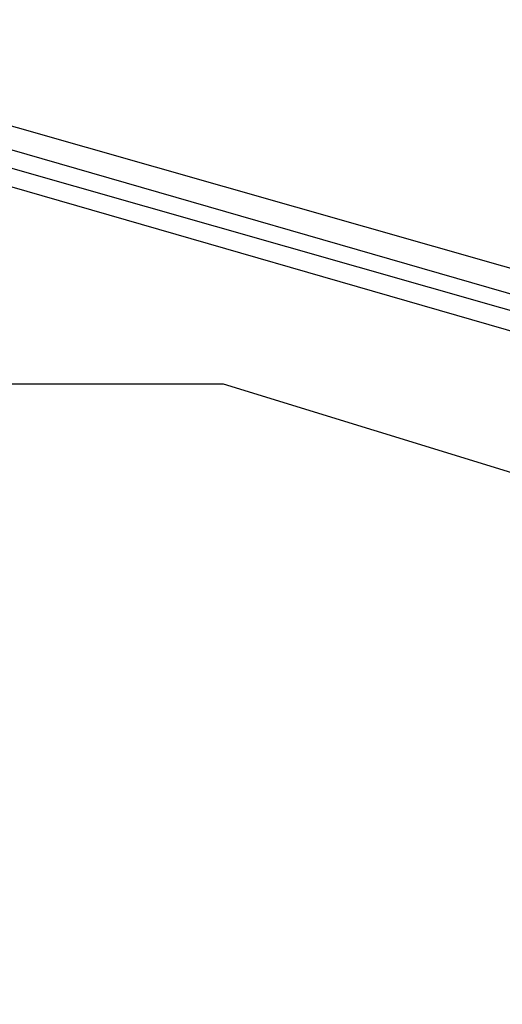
# Model space of a CAD drawing. Header units: feet. Extents: x -79 to 198, y -22 to 181.
# Tile 803 of 982: x 115.661 to 116.009, y 149.811 to 150.52. Entities that reach past the tile are written whole.
import ezdxf

# ---------------------------------------------------------------- set-up
doc = ezdxf.new("R2010")
doc.units = ezdxf.units.FT
doc.layers.add('A-AREA-UNIDAD', color=30, linetype='CONTINUOUS')
doc.layers.add('A-LINEA', color=7, linetype='CONTINUOUS')

msp = doc.modelspace()

# ---------------------------------------------------------------- linework, layer by layer
at = {"layer": 'A-AREA-UNIDAD'}
msp.add_lwpolyline([(122.848, 148.0889), (115.808, 150.2578), (115.2, 150.2578), (115.168, 150.4178), (111.328, 151.2178), (111.28, 151.3778), (104, 152.7289), (99.072, 153.3689), (92.192, 153.9022), (87.92, 153.9733), (87.92, 152.7289), (87.2, 149.8133), (91.36, 148.8889), (91.52, 148.5333), (92.672, 148.4089), (92.72, 147.2889), (92.512, 146.4889), (94.848, 146.0622), (96.96, 145.4222), (97.088, 143.9822), (93.088, 127.1644), (96.32, 126.4178)], dxfattribs=at)
at = {"layer": 'A-LINEA'}
for points in [[(115.56, 150.4711), (119.3467, 149.3911), (119.3467, 149.3778), (119.3467, 149.3644), (119.3333, 149.3644), (115.5467, 150.4578), (115.5467, 150.4711), (115.56, 150.4711)], [(115.56, 150.4711), (119.3467, 149.3911), (119.3467, 149.3778), (119.3467, 149.3644), (119.3333, 149.3644), (115.5467, 150.4578), (115.5467, 150.4711), (115.56, 150.4711)], [(115.5467, 150.4444), (119.3333, 149.3644), (119.3333, 149.3511), (119.3333, 149.3378), (115.5467, 150.4311), (115.5333, 150.4311), (115.5467, 150.4444)], [(115.5467, 150.4444), (119.3333, 149.3644), (119.3333, 149.3511), (119.3333, 149.3378), (115.5467, 150.4311), (115.5333, 150.4311), (115.5467, 150.4444)]]:
    msp.add_lwpolyline(points, dxfattribs=at)

doc.saveas('drawing.dxf')
